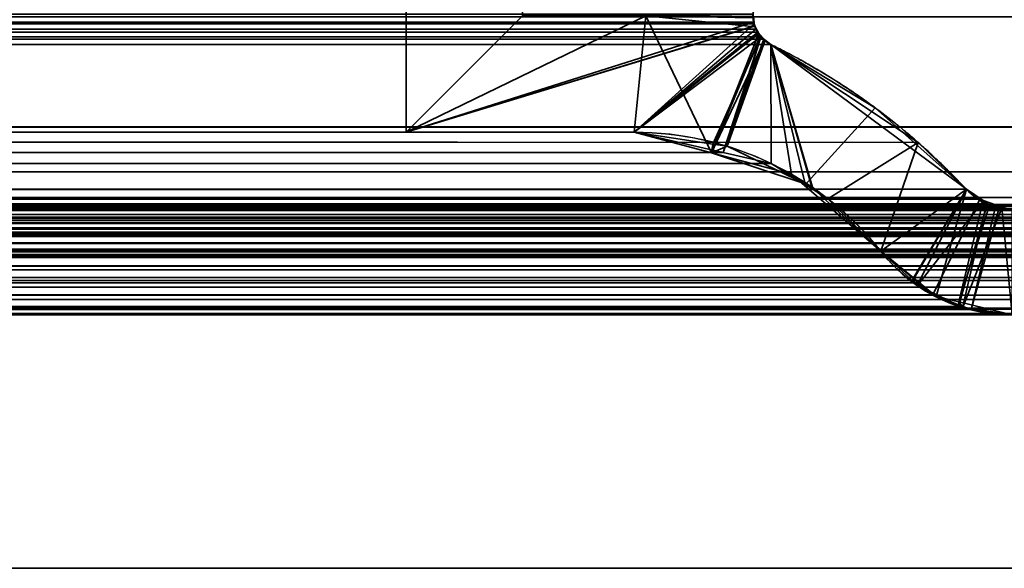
# Model space of a CAD drawing. Header units: millimetres. Extents: x -625 to 3625, y -115 to 71.
# Tile 434 of 656: x 1972.84 to 1979.62, y -2 to 1.77. Entities that reach past the tile are written whole.
import ezdxf

# ---------------------------------------------------------------- set-up
doc = ezdxf.new("R2010")
doc.units = ezdxf.units.MM
doc.layers.add('152', color=7, linetype='Continuous', true_color=0xffffff)

# ---------------------------------------------------------------- blocks, each defined once
blk = doc.blocks.new('UG_SURFACE_002')
at = {"layer": '152', "color": 252, "linetype": 'Continuous', "lineweight": 35}
for points in [[(2200, -31, 2234.9999), (2200, 69, 2234.9999), (800, 69, 2234.9999), (800, -31, 2234.9999)], [(950, -31, 2085), (950, 69, 2085), (2050, 69, 2085), (2050, -31, 2085)]]:
    blk.add_3dface(points, dxfattribs=at)
blk = doc.blocks.new('UG_SURFACE_083')
at = {"layer": '152', "color": 43, "linetype": 'Continuous', "lineweight": 35}
for points in [[(1016, -49, 2017), (1984, -49, 2017), (1984, 0, 2017), (1016, 0, 2017)], [(1081, 0, 948), (1107, 0, 951.5), (1984, 0, 2), (1016, 0, 2)], [(1107, 0, 1186.5), (1081, 0, 1190.0001), (1016, 0, 2017), (1984, 0, 2017)], [(1984, 0, 2017), (1984, 0, 2), (1107, 0, 951.5), (1107, 0, 1186.5)], [(1016, 0, 2), (1984, 0, 2), (1984, -2), (1016, -2)]]:
    blk.add_3dface(points, dxfattribs=at)
blk = doc.blocks.new('UG_SURFACE_087')
at = {"layer": '152', "color": 46, "linetype": 'Continuous', "lineweight": 35}
for points in [[(1024.5, 1, 2009.0001), (1024.5, 5, 2009.0001), (1975.5, 5, 2009.0001), (1975.5, 1, 2009.0001)], [(1976.3, 4.15, 2009.8), (1976.3, 1.8, 2009.8), (1975.5, 1, 2009.0001), (1975.5, 5, 2009.0001)], [(1018.1623, 2.3457, 2015.3377), (1012.8831, 0.55, 2020.6168), (1987.1169, 0.55, 2020.6168), (1981.8377, 2.3457, 2015.3377)], [(1016.1247, 1.0371, 2017.3752), (1018.3499, 1.794, 2015.1501), (1981.6501, 1.794, 2015.1501), (1983.8753, 1.0371, 2017.3752)], [(1977.8904, 1.758, 2011.3904), (1022.1125, 1.8139, 2011.3876), (1022.1102, 1.7611, 2011.3897)], [(1977.8904, 1.758, 2011.3904), (1977.8867, 1.8123, 2011.3866), (1022.1125, 1.8139, 2011.3876)], [(1977.1481, 1.8, 2010.648), (1977.8867, 1.8123, 2011.3866), (1977.8904, 1.758, 2011.3904), (1975.5, 1, 2009.0001)], [(1975.5, 1, 2009.0001), (1976.3, 1.8, 2009.8), (1977.1481, 1.8, 2010.648)], [(1022.0933, 1.7078, 2011.4067), (1022.0811, 1.6892, 2011.4188), (1977.919, 1.6894, 2011.4191)], [(1977.9056, 1.71, 2011.4057), (1022.1057, 1.7469, 2011.3943), (1022.0933, 1.7078, 2011.4067)], [(1022.0933, 1.7078, 2011.4067), (1977.919, 1.6894, 2011.4191), (1977.9056, 1.71, 2011.4057)], [(1022.1102, 1.7611, 2011.3897), (1022.1057, 1.7469, 2011.3943), (1977.8941, 1.7467, 2011.394)], [(1977.9056, 1.71, 2011.4057), (1977.8941, 1.7467, 2011.394), (1022.1057, 1.7469, 2011.3943)], [(1022.1102, 1.7611, 2011.3897), (1977.8941, 1.7467, 2011.394), (1977.8904, 1.758, 2011.3904)], [(1977.0696, 1, 2010.5696), (1975.5, 1, 2009.0001), (1977.8904, 1.758, 2011.3904), (1977.8941, 1.7467, 2011.394)], [(1977.8941, 1.7467, 2011.394), (1977.9056, 1.71, 2011.4057), (1977.0696, 1, 2010.5696)], [(1977.0696, 1, 2010.5696), (1977.9056, 1.71, 2011.4057), (1977.919, 1.6894, 2011.4191)], [(1977.9619, 1.6393, 2011.462), (1022.0381, 1.6394, 2011.462), (1021.9904, 1.603, 2011.5097)], [(1021.9904, 1.603, 2011.5097), (1978.0096, 1.603, 2011.5097), (1977.9619, 1.6393, 2011.462)], [(1022.0594, 1.6558, 2011.4405), (1022.0381, 1.6394, 2011.462), (1977.9619, 1.6393, 2011.462)], [(1977.941, 1.6552, 2011.441), (1022.0811, 1.6892, 2011.4188), (1022.0594, 1.6558, 2011.4405)], [(1022.0594, 1.6558, 2011.4405), (1977.9619, 1.6393, 2011.462), (1977.941, 1.6552, 2011.441)], [(1977.941, 1.6552, 2011.441), (1977.919, 1.6894, 2011.4191), (1022.0811, 1.6892, 2011.4188)], [(1977.919, 1.6894, 2011.4191), (1977.941, 1.6552, 2011.441), (1977.6807, 0.8603, 2011.1806), (1977.0696, 1, 2010.5696)], [(1977.6807, 0.8603, 2011.1806), (1977.941, 1.6552, 2011.441), (1977.9619, 1.6393, 2011.462)], [(1977.9619, 1.6393, 2011.462), (1978.0096, 1.603, 2011.5097), (1978.011, 0.7848, 2011.5111), (1977.6807, 0.8603, 2011.1806)], [(1021.9904, 1.603, 2011.5097), (1021.394, 1.2548, 2012.1059), (1979.0242, 0.9288, 2012.5241)], [(1979.0242, 0.9288, 2012.5241), (1978.0096, 1.603, 2011.5097), (1021.9904, 1.603, 2011.5097)], [(1978.0096, 1.603, 2011.5097), (1979.0242, 0.9288, 2012.5241), (1978.4026, 0.5415, 2011.9026), (1978.3, 0.6053, 2011.8001)], [(1978.3, 0.6053, 2011.8001), (1978.011, 0.7848, 2011.5111), (1978.0096, 1.603, 2011.5097)], [(1021.394, 1.2548, 2012.1059), (1020.6445, 0.6071, 2012.8555), (1979.3555, 0.6071, 2012.8555)], [(1021.394, 1.2548, 2012.1059), (1979.3555, 0.6071, 2012.8555), (1979.0242, 0.9288, 2012.5241)], [(1015.0595, 0.7232, 2018.4405), (1983.8753, 1.0371, 2017.3752), (1984.9201, 0.7283, 2018.4202)], [(1015.0595, 0.7232, 2018.4405), (1016.1247, 1.0371, 2017.3752), (1983.8753, 1.0371, 2017.3752)], [(1022.9304, 1, 2010.5696), (1977.0696, 1, 2010.5696), (1977.6807, 0.8603, 2011.1806), (1022.3193, 0.8603, 2011.1806)], [(1975.5, 1, 2009.0001), (1977.0696, 1, 2010.5696), (1022.9304, 1, 2010.5696), (1024.5, 1, 2009.0001)], [(1978.766, 0.1814, 2012.2659), (1978.4026, 0.5415, 2011.9026), (1979.0242, 0.9288, 2012.5241)], [(1979.0242, 0.9288, 2012.5241), (1979.3555, 0.6071, 2012.8555), (1979.0255, -0.0353, 2012.5256), (1978.766, 0.1814, 2012.2659)], [(1021.989, 0.7848, 2011.5111), (1022.3193, 0.8603, 2011.1806), (1977.6807, 0.8603, 2011.1806), (1978.011, 0.7848, 2011.5111)], [(1978.3, 0.6053, 2011.8001), (1021.7, 0.6053, 2011.8001), (1021.989, 0.7848, 2011.5111)], [(1978.011, 0.7848, 2011.5111), (1978.3, 0.6053, 2011.8001), (1021.989, 0.7848, 2011.5111)], [(1984.9201, 0.7283, 2018.4202), (1014.0034, 0.5033, 2019.4967), (1015.0595, 0.7232, 2018.4405)], [(1984.9201, 0.7283, 2018.4202), (1985.9966, 0.5033, 2019.4967), (1014.0034, 0.5033, 2019.4967)], [(1012.7767, 0.4902, 2020.7233), (1987.2233, 0.4902, 2020.7233), (1987.1169, 0.55, 2020.6168), (1012.8831, 0.55, 2020.6168)], [(1020.6445, 0.6071, 2012.8555), (1020.5504, 0.5422, 2012.9495), (1979.449, 0.5399, 2012.949)], [(1979.449, 0.5399, 2012.949), (1979.3555, 0.6071, 2012.8555), (1020.6445, 0.6071, 2012.8555)], [(1021.5974, 0.5415, 2011.9026), (1021.7, 0.6053, 2011.8001), (1978.3, 0.6053, 2011.8001), (1978.4026, 0.5415, 2011.9026)], [(1979.1249, -0.1183, 2012.625), (1979.0255, -0.0353, 2012.5256), (1979.3555, 0.6071, 2012.8555), (1979.449, 0.5399, 2012.949)], [(1012.751, 0.4757, 2020.7491), (1012.6908, 0.4058, 2020.8092), (1987.3092, 0.4058, 2020.8092)], [(1987.249, 0.4757, 2020.7491), (1987.2233, 0.4902, 2020.7233), (1012.7767, 0.4902, 2020.7233), (1012.751, 0.4757, 2020.7491)], [(1012.751, 0.4757, 2020.7491), (1987.3092, 0.4058, 2020.8092), (1987.249, 0.4757, 2020.7491)], [(1986.0231, 0.4969, 2019.5231), (1013.9332, 0.4744, 2019.5668), (1013.94, 0.4802, 2019.5601)], [(1986.0231, 0.4969, 2019.5231), (1986.0665, 0.4723, 2019.5665), (1013.9332, 0.4744, 2019.5668)], [(1013.94, 0.4802, 2019.5601), (1013.9835, 0.4961, 2019.5165), (1986.0169, 0.4984, 2019.5169)], [(1986.0169, 0.4984, 2019.5169), (1986.0231, 0.4969, 2019.5231), (1013.94, 0.4802, 2019.5601)], [(1013.9835, 0.4961, 2019.5165), (1014.0034, 0.5033, 2019.4967), (1985.9966, 0.5033, 2019.4967)], [(1985.9966, 0.5033, 2019.4967), (1986.0169, 0.4984, 2019.5169), (1013.9835, 0.4961, 2019.5165)], [(1979.5806, 0.4791, 2013.0806), (1020.4446, 0.4921, 2013.0553), (1020.3284, 0.4694, 2013.1717)], [(1020.3284, 0.4694, 2013.1717), (1979.6716, 0.4694, 2013.1717), (1979.5806, 0.4791, 2013.0806)], [(1020.4909, 0.5012, 2013.0091), (1020.4446, 0.4921, 2013.0553), (1979.5551, 0.4875, 2013.0551)], [(1979.5806, 0.4791, 2013.0806), (1979.5551, 0.4875, 2013.0551), (1020.4446, 0.4921, 2013.0553)], [(1979.4939, 0.5077, 2012.9938), (1020.5504, 0.5422, 2012.9495), (1020.4909, 0.5012, 2013.0091)], [(1020.4909, 0.5012, 2013.0091), (1979.5551, 0.4875, 2013.0551), (1979.4939, 0.5077, 2012.9938)], [(1979.4939, 0.5077, 2012.9938), (1979.449, 0.5399, 2012.949), (1020.5504, 0.5422, 2012.9495)], [(1978.4026, 0.5415, 2011.9026), (1021.234, 0.1814, 2012.2659), (1021.5974, 0.5415, 2011.9026)], [(1978.4026, 0.5415, 2011.9026), (1978.766, 0.1814, 2012.2659), (1021.234, 0.1814, 2012.2659)], [(1979.449, 0.5399, 2012.949), (1979.4939, 0.5077, 2012.9938), (1979.331, -0.1981, 2012.831), (1979.1249, -0.1183, 2012.625)], [(1979.3892, -0.2206, 2012.8891), (1979.331, -0.1981, 2012.831), (1979.4939, 0.5077, 2012.9938), (1979.5551, 0.4875, 2013.0551)], [(1979.5551, 0.4875, 2013.0551), (1979.5806, 0.4791, 2013.0806), (1979.3892, -0.2206, 2012.8891)], [(1979.6716, -0.2556, 2013.1717), (1979.3892, -0.2206, 2012.8891), (1979.5806, 0.4791, 2013.0806), (1979.6716, 0.4694, 2013.1717)], [(1013.8648, 0.3945, 2019.6352), (1013.8904, 0.4364, 2019.6097), (1986.1088, 0.4345, 2019.6087)], [(1986.1088, 0.4345, 2019.6087), (1986.1246, 0.4154, 2019.6247), (1013.8648, 0.3945, 2019.6352)], [(1986.1246, 0.4154, 2019.6247), (1013.8648, 0.3943, 2019.6352), (1013.8648, 0.3945, 2019.6352)], [(1986.1246, 0.4154, 2019.6247), (1986.1343, 0.3934, 2019.6342), (1013.8648, 0.3943, 2019.6352)], [(1986.1088, 0.4345, 2019.6087), (1013.8904, 0.4364, 2019.6097), (1013.8922, 0.4393, 2019.6078)], [(1013.8922, 0.4393, 2019.6078), (1013.9332, 0.4744, 2019.5668), (1986.0665, 0.4723, 2019.5665)], [(1986.0665, 0.4723, 2019.5665), (1986.0868, 0.4608, 2019.5868), (1013.8922, 0.4393, 2019.6078)], [(1986.0868, 0.4608, 2019.5868), (1986.1088, 0.4345, 2019.6087), (1013.8922, 0.4393, 2019.6078)], [(1015.4045, 0.4694, 2018.0955), (1014.7673, 0.3966, 2018.7328), (1985.2499, 0.3116, 2018.75)], [(1984.5955, 0.4694, 2018.0955), (1979.6716, 0.4694, 2013.1717), (1020.3284, 0.4694, 2013.1717), (1015.4045, 0.4694, 2018.0955)], [(1985.2499, 0.3116, 2018.75), (1984.5955, 0.4694, 2018.0955), (1015.4045, 0.4694, 2018.0955)], [(1012.6283, 0.2982, 2020.8716), (1987.3717, 0.2982, 2020.8716), (1987.337, 0.3736, 2020.8371)], [(1012.663, 0.3736, 2020.8371), (1012.6283, 0.2982, 2020.8716), (1987.337, 0.3736, 2020.8371)], [(1987.337, 0.3736, 2020.8371), (1987.3092, 0.4058, 2020.8092), (1012.6908, 0.4058, 2020.8092), (1012.663, 0.3736, 2020.8371)], [(1013.8512, 0.302, 2019.6488), (1013.852, 0.3417, 2019.6481), (1986.1482, 0.3415, 2019.6483)], [(1013.8547, 0.2867, 2019.6452), (1013.8512, 0.302, 2019.6488), (1986.1482, 0.3415, 2019.6483)], [(1986.1418, 0.3766, 2019.6419), (1013.852, 0.3417, 2019.6481), (1013.8521, 0.3501, 2019.6478)], [(1986.1418, 0.3766, 2019.6419), (1986.1482, 0.3415, 2019.6483), (1013.852, 0.3417, 2019.6481)], [(1013.8521, 0.3501, 2019.6478), (1013.8648, 0.3943, 2019.6352), (1986.1343, 0.3934, 2019.6342)], [(1986.1343, 0.3934, 2019.6342), (1986.1418, 0.3766, 2019.6419), (1013.8521, 0.3501, 2019.6478)], [(1986.1482, 0.3415, 2019.6483), (1986.1497, 0.3336, 2019.6497), (1013.8547, 0.2867, 2019.6452)], [(1985.2499, 0.3116, 2018.75), (1014.7429, 0.3877, 2018.7571), (1014.1171, 0.159, 2019.3827)], [(1014.7673, 0.3966, 2018.7328), (1014.7429, 0.3877, 2018.7571), (1985.2499, 0.3116, 2018.75)], [(1987.377, 0.2864, 2020.8771), (1012.623, 0.2864, 2020.8771), (1012.6039, 0.1906, 2020.8962)], [(1012.6039, 0.1906, 2020.8962), (1012.6046, 0.1777, 2020.8955), (1987.377, 0.2864, 2020.8771)], [(1987.3961, 0.1906, 2020.8962), (1987.377, 0.2864, 2020.8771), (1012.6046, 0.1777, 2020.8955)], [(1987.377, 0.2864, 2020.8771), (1987.3717, 0.2982, 2020.8716), (1012.6283, 0.2982, 2020.8716), (1012.623, 0.2864, 2020.8771)], [(1986.1497, 0.3336, 2019.6497), (1986.1461, 0.2862, 2019.6462), (1013.8547, 0.2867, 2019.6452)], [(1013.8608, 0.2602, 2019.6393), (1013.8547, 0.2867, 2019.6452), (1986.1461, 0.2862, 2019.6462)], [(1013.8608, 0.2602, 2019.6393), (1986.1461, 0.2862, 2019.6462), (1986.1459, 0.2837, 2019.6459)], [(1986.1459, 0.2837, 2019.6459), (1986.13, 0.2391, 2019.63), (1013.8608, 0.2602, 2019.6393)], [(1014.1171, 0.159, 2019.3827), (1985.8829, 0.159, 2019.3827), (1985.2499, 0.3116, 2018.75)], [(1013.8608, 0.2602, 2019.6393), (1986.13, 0.2391, 2019.63), (1986.1265, 0.2342, 2019.6266)], [(1986.1265, 0.2342, 2019.6266), (1013.8737, 0.2343, 2019.6261), (1013.8608, 0.2602, 2019.6393)], [(1013.8799, 0.2219, 2019.6199), (1013.8737, 0.2343, 2019.6261), (1986.1265, 0.2342, 2019.6266)], [(1013.8799, 0.2219, 2019.6199), (1986.1265, 0.2342, 2019.6266), (1986.0984, 0.1947, 2019.5985)], [(1013.8799, 0.2219, 2019.6199), (1986.0984, 0.1947, 2019.5985), (1986.0907, 0.1892, 2019.5906)], [(1986.0907, 0.1892, 2019.5906), (1013.9098, 0.1896, 2019.5901), (1013.8799, 0.2219, 2019.6199)], [(1012.6046, 0.1777, 2020.8955), (1987.3954, 0.1777, 2020.8955), (1987.3961, 0.1906, 2020.8962)], [(1987.3898, 0.0794, 2020.8898), (1012.6046, 0.1777, 2020.8955), (1012.6102, 0.0794, 2020.8898)], [(1987.3898, 0.0794, 2020.8898), (1987.3954, 0.1777, 2020.8955), (1012.6046, 0.1777, 2020.8955)], [(1013.9215, 0.177, 2019.5785), (1013.9098, 0.1896, 2019.5901), (1986.0907, 0.1892, 2019.5906)], [(1013.9543, 0.1612, 2019.5458), (1013.9215, 0.177, 2019.5785), (1986.0907, 0.1892, 2019.5906)], [(1986.0907, 0.1892, 2019.5906), (1986.0463, 0.1577, 2019.5463), (1013.9543, 0.1612, 2019.5458)], [(1013.9897, 0.1441, 2019.5103), (1013.9543, 0.1612, 2019.5458), (1986.0463, 0.1577, 2019.5463)], [(1013.9897, 0.1441, 2019.5103), (1986.0463, 0.1577, 2019.5463), (1986.0439, 0.1559, 2019.5439)], [(1014.0073, 0.1434, 2019.4926), (1013.9897, 0.1441, 2019.5103), (1986.0439, 0.1559, 2019.5439)], [(1986.0439, 0.1559, 2019.5439), (1985.9923, 0.1451, 2019.4924), (1014.0073, 0.1434, 2019.4926)], [(1014.0073, 0.1434, 2019.4926), (1985.9923, 0.1451, 2019.4924), (1985.9627, 0.1388, 2019.4628)], [(1014.0637, 0.1413, 2019.4364), (1014.0073, 0.1434, 2019.4926), (1985.9627, 0.1388, 2019.4628)], [(1014.0637, 0.1413, 2019.4364), (1985.9627, 0.1388, 2019.4628), (1985.934, 0.1461, 2019.434)], [(1985.934, 0.1461, 2019.434), (1014.0662, 0.1421, 2019.4337), (1014.0637, 0.1413, 2019.4364)], [(1014.0662, 0.1421, 2019.4337), (1985.934, 0.1461, 2019.434), (1985.8829, 0.159, 2019.3827)], [(1985.8829, 0.159, 2019.3827), (1014.1171, 0.159, 2019.3827), (1014.0662, 0.1421, 2019.4337)], [(1021.234, 0.1814, 2012.2659), (1978.766, 0.1814, 2012.2659), (1979.0255, -0.0353, 2012.5256), (1020.9745, -0.0353, 2012.5256)], [(1012.6102, 0.0794, 2020.8898), (1012.6187, 0.0537, 2020.8814), (1987.3813, 0.0537, 2020.8814), (1987.3898, 0.0794, 2020.8898)], [(1987.3567, -0.021, 2020.8566), (1012.6187, 0.0537, 2020.8814), (1012.6433, -0.021, 2020.8566)], [(1987.3567, -0.021, 2020.8566), (1987.3813, 0.0537, 2020.8814), (1012.6187, 0.0537, 2020.8814)], [(1012.6433, -0.021, 2020.8566), (1012.6737, -0.0658, 2020.8263), (1987.3263, -0.0658, 2020.8263), (1987.3567, -0.021, 2020.8566)], [(1987.2885, -0.1216, 2020.7884), (1012.6737, -0.0658, 2020.8263), (1012.7115, -0.1216, 2020.7884)], [(1987.2885, -0.1216, 2020.7884), (1987.3263, -0.0658, 2020.8263), (1012.6737, -0.0658, 2020.8263)], [(1020.8751, -0.1183, 2012.625), (1979.0255, -0.0353, 2012.5256), (1979.1249, -0.1183, 2012.625)], [(1020.8751, -0.1183, 2012.625), (1020.9745, -0.0353, 2012.5256), (1979.0255, -0.0353, 2012.5256)], [(1012.7115, -0.1216, 2020.7884), (1012.7506, -0.1513, 2020.7493), (1987.2494, -0.1513, 2020.7493), (1987.2885, -0.1216, 2020.7884)], [(1979.1249, -0.1183, 2012.625), (1020.669, -0.1981, 2012.831), (1020.8751, -0.1183, 2012.625)], [(1979.1249, -0.1183, 2012.625), (1979.331, -0.1981, 2012.831), (1020.669, -0.1981, 2012.831)], [(1987.1712, -0.2106, 2020.6711), (1012.7506, -0.1513, 2020.7493), (1012.8288, -0.2106, 2020.6711)], [(1987.1712, -0.2106, 2020.6711), (1987.2494, -0.1513, 2020.7493), (1012.7506, -0.1513, 2020.7493)], [(1020.6108, -0.2206, 2012.8891), (1979.331, -0.1981, 2012.831), (1979.3892, -0.2206, 2012.8891)], [(1020.6108, -0.2206, 2012.8891), (1020.669, -0.1981, 2012.831), (1979.331, -0.1981, 2012.831)], [(1012.8288, -0.2106, 2020.6711), (1012.8582, -0.2177, 2020.6418), (1987.1418, -0.2177, 2020.6418), (1987.1712, -0.2106, 2020.6711)], [(1012.9768, -0.2461, 2020.5233), (1987.0232, -0.2461, 2020.5233), (1987.1418, -0.2177, 2020.6418), (1012.8582, -0.2177, 2020.6418)], [(1013.0163, -0.2556, 2020.4837), (1986.9837, -0.2556, 2020.4837), (1987.0232, -0.2461, 2020.5233), (1012.9768, -0.2461, 2020.5233)], [(1979.6716, -0.2556, 2013.1717), (1986.9837, -0.2556, 2020.4837), (1013.0163, -0.2556, 2020.4837), (1020.3284, -0.2556, 2013.1717)], [(1979.3892, -0.2206, 2012.8891), (1020.3284, -0.2556, 2013.1717), (1020.6108, -0.2206, 2012.8891)], [(1979.3892, -0.2206, 2012.8891), (1979.6716, -0.2556, 2013.1717), (1020.3284, -0.2556, 2013.1717)]]:
    blk.add_3dface(points, dxfattribs=at)
blk = doc.blocks.new('UG_SURFACE_088')
at = {"layer": '152', "color": 46, "linetype": 'Continuous', "lineweight": 35}
for points in [[(1976.3, 4.15, -5), (1976.3, 1.8, -5), (1975.5, 1, -5), (1975.5, 5, -5)], [(1976.3, 1.8, 2009.8), (1976.3, 4.15, 2009.8), (1975.5, 5, 2009.0001), (1975.5, 1, 2009.0001)], [(1975.5, 1, 2009.0001), (1975.5, 5, 2009.0001), (1975.5, 5, -5), (1975.5, 1, -5)], [(1975.5, 1, -5), (1977.1481, 1.8, -5), (1977.8897, 1.795, -5), (1977.8974, 1.7329, -5)], [(1975.5, 1, -5), (1976.3, 1.8, -5), (1977.1481, 1.8, -5)], [(1977.1481, 1.8, 2010.648), (1976.3, 1.8, 2009.8), (1975.5, 1, 2009.0001), (1977.0696, 1, 2010.5696)], [(1977.0696, 1, 2010.5696), (1977.6015, 0.8578, 2011.1015), (1977.1481, 1.8, 2010.648)], [(1977.1481, 1.8, 2010.648), (1977.8998, 1.7244, 2011.3997), (1977.898, 1.7332, 2011.3978), (1977.8868, 1.7869, 2011.3866)], [(1977.9263, 1.6785, 2011.4262), (1977.8998, 1.7244, 2011.3997), (1977.1481, 1.8, 2010.648), (1977.6015, 0.8578, 2011.1015)], [(1977.8868, 1.7869, 2011.3866), (1977.8974, 1.7329, -5), (1977.8897, 1.795, -5)], [(1977.8868, 1.7869, 2011.3866), (1977.898, 1.7332, 2011.3978), (1977.8974, 1.7329, -5)], [(1977.8974, 1.7329, -5), (1977.8976, 1.7304, -5), (1975.5, 1, -5)], [(1977.0696, 1, -5), (1975.5, 1, -5), (1977.8976, 1.7304, -5), (1977.9277, 1.6783, -5)], [(1977.8976, 1.7304, -5), (1977.8974, 1.7329, -5), (1977.898, 1.7332, 2011.3978)], [(1977.9277, 1.6783, -5), (1977.8976, 1.7304, -5), (1977.898, 1.7332, 2011.3978)], [(1977.898, 1.7332, 2011.3978), (1977.8998, 1.7244, 2011.3997), (1977.9277, 1.6783, -5)], [(1977.8998, 1.7244, 2011.3997), (1977.9263, 1.6785, 2011.4262), (1977.9277, 1.6783, -5)], [(1977.9277, 1.6783, -5), (1977.9408, 1.6554, -5), (1977.0696, 1, -5)], [(1977.6094, 0.9185, -5), (1977.0696, 1, -5), (1977.9408, 1.6554, -5)], [(1977.6015, 0.8578, 2011.1015), (1977.9367, 1.6603, 2011.4367), (1977.9263, 1.6785, 2011.4262)], [(1977.9688, 1.635, 2011.4689), (1977.9367, 1.6603, 2011.4367), (1977.6015, 0.8578, 2011.1015)], [(1977.6015, 0.8578, 2011.1015), (1978.1508, 0.711, 2011.6508), (1978.0096, 1.603, 2011.5097), (1977.9688, 1.635, 2011.4689)], [(1977.9408, 1.6554, -5), (1977.7094, 0.9034, -5), (1977.6094, 0.9185, -5)], [(1977.7094, 0.9034, -5), (1977.9408, 1.6554, -5), (1977.9695, 1.6335, -5)], [(1978.2448, 0.645, -5), (1977.7094, 0.9034, -5), (1977.9695, 1.6335, -5), (1978.0096, 1.603, -5)], [(1977.9695, 1.6335, -5), (1977.9408, 1.6554, -5), (1977.9263, 1.6785, 2011.4262)], [(1977.9263, 1.6785, 2011.4262), (1977.9367, 1.6603, 2011.4367), (1977.9695, 1.6335, -5)], [(1977.9408, 1.6554, -5), (1977.9277, 1.6783, -5), (1977.9263, 1.6785, 2011.4262)], [(1977.9367, 1.6603, 2011.4367), (1977.9688, 1.635, 2011.4689), (1977.9695, 1.6335, -5)], [(1978.0096, 1.603, -5), (1977.9695, 1.6335, -5), (1977.9688, 1.635, 2011.4689)], [(1977.9688, 1.635, 2011.4689), (1978.0096, 1.603, 2011.5097), (1978.0096, 1.603, -5)], [(1979.3555, 0.6071, -5), (1978.0096, 1.603, -5), (1978.0096, 1.603, 2011.5097)], [(1978.0096, 1.603, 2011.5097), (1978.7285, 1.1672, 2012.2285), (1979.3555, 0.6071, -5)], [(1978.0096, 1.603, -5), (1978.2922, 0.6222, -5), (1978.2448, 0.645, -5)], [(1978.766, 0.1814, -5), (1978.2922, 0.6222, -5), (1978.0096, 1.603, -5), (1979.3555, 0.6071, -5)], [(1978.7285, 1.1672, 2012.2285), (1978.0096, 1.603, 2011.5097), (1978.1508, 0.711, 2011.6508), (1978.2404, 0.6339, 2011.7404)], [(1979.3555, 0.6071, 2012.8555), (1978.7285, 1.1672, 2012.2285), (1978.2404, 0.6339, 2011.7404), (1978.766, 0.1814, 2012.2659)], [(1978.7285, 1.1672, 2012.2285), (1979.3555, 0.6071, 2012.8555), (1979.3555, 0.6071, -5)], [(1975.5, 1, 2009.0001), (1975.5, 1, -5), (1977.0696, 1, -5), (1977.0696, 1, 2010.5696)], [(1977.6094, 0.9185, -5), (1977.6015, 0.8578, 2011.1015), (1977.0696, 1, 2010.5696)], [(1977.0696, 1, 2010.5696), (1977.0696, 1, -5), (1977.6094, 0.9185, -5)], [(1977.6015, 0.8578, 2011.1015), (1977.6094, 0.9185, -5), (1977.7094, 0.9034, -5)], [(1977.6015, 0.8578, 2011.1015), (1977.7094, 0.9034, -5), (1978.2448, 0.645, -5)], [(1978.2448, 0.645, -5), (1978.1508, 0.711, 2011.6508), (1977.6015, 0.8578, 2011.1015)], [(1978.2448, 0.645, -5), (1978.2404, 0.6339, 2011.7404), (1978.1508, 0.711, 2011.6508)], [(1978.2404, 0.6339, 2011.7404), (1978.2448, 0.645, -5), (1978.2922, 0.6222, -5)], [(1978.766, 0.1814, -5), (1978.766, 0.1814, 2012.2659), (1978.2404, 0.6339, 2011.7404)], [(1978.2404, 0.6339, 2011.7404), (1978.2922, 0.6222, -5), (1978.766, 0.1814, -5)], [(1979.3555, 0.6071, -5), (1978.9851, -0.0224, -5), (1978.766, 0.1814, -5)], [(1978.766, 0.1814, 2012.2659), (1978.9909, -0.0023, 2012.491), (1979.3555, 0.6071, 2012.8555)], [(1979.0189, -0.0539, -5), (1978.9851, -0.0224, -5), (1979.3555, 0.6071, -5), (1979.4708, 0.5254, -5)], [(1978.9909, -0.0023, 2012.491), (1979.147, -0.1298, 2012.6469), (1979.3555, 0.6071, 2012.8555)], [(1979.4704, 0.5292, 2012.9704), (1979.3555, 0.6071, 2012.8555), (1979.147, -0.1298, 2012.6469), (1979.3046, -0.1676, 2012.8045)], [(1979.4708, 0.5254, -5), (1979.3555, 0.6071, -5), (1979.3555, 0.6071, 2012.8555)], [(1979.3555, 0.6071, 2012.8555), (1979.4704, 0.5292, 2012.9704), (1979.4708, 0.5254, -5)], [(1979.4708, 0.5254, -5), (1979.4992, 0.5053, -5), (1979.3031, -0.191, -5), (1979.0189, -0.0539, -5)], [(1979.3301, -0.204, -5), (1979.3031, -0.191, -5), (1979.4992, 0.5053, -5), (1979.6016, 0.484, -5)], [(1979.3046, -0.1676, 2012.8045), (1979.5152, 0.4988, 2013.0153), (1979.4704, 0.5292, 2012.9704)], [(1979.6005, 0.4828, 2013.1006), (1979.5152, 0.4988, 2013.0153), (1979.3046, -0.1676, 2012.8045), (1979.6716, -0.2556, 2013.1717)], [(1979.6016, 0.484, -5), (1979.6716, 0.4694, -5), (1979.6716, -0.2556, -5), (1979.3301, -0.204, -5)], [(1979.6016, 0.484, -5), (1979.4992, 0.5053, -5), (1979.4704, 0.5292, 2012.9704)], [(1979.4704, 0.5292, 2012.9704), (1979.5152, 0.4988, 2013.0153), (1979.6016, 0.484, -5)], [(1979.4992, 0.5053, -5), (1979.4708, 0.5254, -5), (1979.4704, 0.5292, 2012.9704)], [(1979.5152, 0.4988, 2013.0153), (1979.6005, 0.4828, 2013.1006), (1979.6016, 0.484, -5)], [(1979.6716, 0.4694, -5), (1979.6016, 0.484, -5), (1979.6005, 0.4828, 2013.1006)], [(1979.6005, 0.4828, 2013.1006), (1979.6716, 0.4694, 2013.1717), (1979.6716, 0.4694, -5)], [(1979.6716, -0.2556, 2013.1717), (1979.6716, 0.4694, 2013.1717), (1979.6005, 0.4828, 2013.1006)], [(1978.9851, -0.0224, -5), (1978.9909, -0.0023, 2012.491), (1978.766, 0.1814, 2012.2659)], [(1978.766, 0.1814, 2012.2659), (1978.766, 0.1814, -5), (1978.9851, -0.0224, -5)], [(1979.147, -0.1298, 2012.6469), (1978.9909, -0.0023, 2012.491), (1978.9851, -0.0224, -5)], [(1979.147, -0.1298, 2012.6469), (1978.9851, -0.0224, -5), (1979.0189, -0.0539, -5)], [(1979.147, -0.1298, 2012.6469), (1979.0189, -0.0539, -5), (1979.3031, -0.191, -5)], [(1979.3031, -0.191, -5), (1979.3046, -0.1676, 2012.8045), (1979.147, -0.1298, 2012.6469)], [(1979.3046, -0.1676, 2012.8045), (1979.3031, -0.191, -5), (1979.3301, -0.204, -5)], [(1979.6716, -0.2556, -5), (1979.6716, -0.2556, 2013.1717), (1979.3046, -0.1676, 2012.8045)], [(1979.3046, -0.1676, 2012.8045), (1979.3301, -0.204, -5), (1979.6716, -0.2556, -5)]]:
    blk.add_3dface(points, dxfattribs=at)
blk = doc.blocks.new('UG_SURFACE_104')
at = {"layer": '152', "color": 31, "linetype": 'Continuous', "lineweight": 35}
for points in [[(2035.7499, -34.75, 2069.2501), (2035.7499, 50.25, 2069.2501), (964.25, 50.25, 2069.2501), (964.25, -34.75, 2069.2501)], [(1987.7501, 3.25, 2021.25), (1987.7501, -44.75, 2021.25), (1012.2499, -44.75, 2021.25), (1012.2499, 3.25, 2021.25)]]:
    blk.add_3dface(points, dxfattribs=at)
blk = doc.blocks.new('UG_SURFACE_106')
at = {"layer": '152', "color": 7, "linetype": 'Continuous', "lineweight": 35}
for points in [[(1012.2499, 2.75, 2021.25), (1012.2499, -44.75, 2021.25), (1987.7501, -44.75, 2021.25), (1987.7501, 2.75, 2021.25)], [(1987.5, 2.75, 2020.9999), (1987.5, -44.75, 2020.9999), (1012.5, -44.75, 2020.9999), (1012.5, 2.75, 2020.9999)]]:
    blk.add_3dface(points, dxfattribs=at)

msp = doc.modelspace()

# ---------------------------------------------------------------- linework, layer by layer
at = {"layer": '152', "color": 252, "linetype": 'Continuous', "lineweight": -3, "true_color": 0x939598}
for p, q in [((1975.5, 1, -5), (1975.5, 5, -5)), ((1975.5, 1, 2009), (1975.5, 5, 2009)), ((1975.5, 1, 2009), (1975.5, 5, 2009)), ((1021.9904, 1.603, 2011.5096), (1978.0096, 1.603, 2011.5096)), ((1978.0096, 1.603, 2011.5096), (1978.0096, 1.603, -5)), ((1016.1248, 1.0371, 2017.3752), (1983.8752, 1.0371, 2017.3752)), ((1977.0696, 1, 2010.5696), (1022.9304, 1, 2010.5696)), ((1975.5, 1, 2009), (1024.5, 1, 2009)), ((1975.5, 1, -5), (1975.5, 1, 2009)), ((1977.0696, 1, 2010.5696), (1975.5, 1, 2009)), ((1975.5, 1, 2009), (1977.0696, 1, 2010.5696)), ((1977.0696, 1, -5), (1975.5, 1, -5)), ((1977.0696, 1, -5), (1977.0696, 1, 2010.5696)), ((1987.1169, 0.55, 2020.6169), (1012.8831, 0.55, 2020.6169)), ((1020.6445, 0.6071, 2012.8555), (1979.3555, 0.6071, 2012.8555)), ((1979.3555, 0.6071, 2012.8555), (1979.3555, 0.6071, -5)), ((1014.0034, 0.5033, 2019.4966), (1985.9966, 0.5033, 2019.4966)), ((1015.4044, 0.4694, 2018.0956), (1984.5956, 0.4694, 2018.0956)), ((1020.3284, 0.4694, 2013.1716), (1979.6716, 0.4694, 2013.1716)), ((1014.1172, 0.159, 2019.3828), (1985.8828, 0.159, 2019.3828)), ((1978.766, 0.1814, 2012.266), (1021.234, 0.1814, 2012.266)), ((1978.766, 0.1814, -5), (1978.766, 0.1814, 2012.266)), ((1016, 0, 2017), (1984, 0, 2017)), ((1016, 0, 2), (1984, 0, 2)), ((1986.9836, -0.2556, 2020.4836), (1013.0164, -0.2556, 2020.4836)), ((1979.6716, -0.2556, 2013.1716), (1020.3284, -0.2556, 2013.1716))]:
    msp.add_line(p, q, dxfattribs=at)
for centre, radius, start, end in [((1978.1054, 1.8, -5), 0.2191, 107.42169, 244.05635), ((1977.0696, -1.167, -5), 2.167, 38.47978, 90), ((1979.6716, 0.9012, -5), 0.4318, 222.94367, 270)]:
    msp.add_arc(centre, radius, start, end, dxfattribs=at)
at = {"layer": '152', "color": 252, "linetype": 'Continuous', "lineweight": -3, "true_color": 0x939598, "extrusion": (0, 0, -1)}
for centre, radius, start, end in [((-1976.0105, -2.5061, 5), 4.5696, 115.94365, 137.05633), ((-1979.6716, 0.9012, 5), 1.1568, 270, 321.52022)]:
    msp.add_arc(centre, radius, start, end, dxfattribs=at)
at = {"layer": '152', "color": 252, "linetype": 'Continuous', "lineweight": -3, "true_color": 0x939598}
for points, knots in [([(1978.0398, 2.009, 2011.5398), (1978.0144, 2.0011, 2011.5144), (1977.9893, 1.988, 2011.4893), (1977.95, 1.9559, 2011.45), (1977.9343, 1.9388, 2011.4343), (1977.911, 1.9028, 2011.411), (1977.9023, 1.8846, 2011.4023), (1977.891, 1.8483, 2011.391), (1977.8877, 1.8303, 2011.3877), (1977.8857, 1.7942, 2011.3857), (1977.887, 1.7755, 2011.387), (1977.8937, 1.7411, 2011.3937), (1977.899, 1.7248, 2011.399), (1977.9151, 1.6892, 2011.4151), (1977.9274, 1.6707, 2011.4274), (1977.9613, 1.6322, 2011.4613), (1977.985, 1.6149, 2011.485), (1978.0096, 1.603, 2011.5096)], [0, 0, 0, 0, 0.183978, 0.183978, 0.319936, 0.319936, 0.426471, 0.426471, 0.516425, 0.516425, 0.606639, 0.606639, 0.693513, 0.693513, 0.816567, 0.816567, 1, 1, 1, 1]), ([(1978.0096, 1.603, 2011.5096), (1978.1103, 1.554, 2011.6103), (1978.21, 1.5009, 2011.71), (1978.4324, 1.3715, 2011.9324), (1978.5544, 1.2927, 2012.0544), (1978.7933, 1.1214, 2012.2933), (1978.9104, 1.0287, 2012.4104), (1979.138, 0.8289, 2012.638), (1979.2488, 0.7217, 2012.7488), (1979.3555, 0.6071, 2012.8555)], [0, 0, 0, 0, 0.209456, 0.209456, 0.472899, 0.472899, 0.736406, 0.736406, 1, 1, 1, 1]), ([(1977.0696, 1, 2010.5696), (1977.2339, 1, 2010.7339), (1977.3987, 0.9813, 2010.8987), (1977.7134, 0.9081, 2011.2134), (1977.8646, 0.8555, 2011.3646), (1978.146, 0.7198, 2011.646), (1978.2778, 0.6389, 2011.7778), (1978.5321, 0.4405, 2012.0321), (1978.6555, 0.3204, 2012.1555), (1978.766, 0.1814, 2012.266)], [0, 0, 0, 0, 0.269389, 0.269389, 0.523121, 0.523121, 0.756972, 0.756972, 1, 1, 1, 1]), ([(1979.3555, 0.6071, 2012.8555), (1979.3967, 0.5628, 2012.8967), (1979.4446, 0.53, 2012.9446), (1979.5221, 0.4949, 2013.0221), (1979.5512, 0.4855, 2013.0512), (1979.6107, 0.4727, 2013.1107), (1979.6412, 0.4694, 2013.1412), (1979.6716, 0.4694, 2013.1716)], [0, 0, 0, 0, 0.464963, 0.464963, 0.729235, 0.729235, 1, 1, 1, 1])]:
    msp.add_open_spline(points, degree=3, knots=knots, dxfattribs=at)
msp.add_rational_spline([(1978.0096, 1.603, 2011.5096), (1977.9543, 1.6299, 2011.4543), (1977.9005, 1.6822, 2011.4005), (1977.8824, 1.7549, 2011.3824), (1977.8915, 1.8776, 2011.3915), (1977.9202, 1.9469, 2011.4202), (1977.9812, 1.9906, 2011.4812), (1978.0398, 2.009, 2011.5398)], [1, 1, 0.980159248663, 1, 1, 0.980159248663, 1, 1], degree=4, knots=[0, 0, 0, 0, 0, 0.5, 0.5, 0.5, 1, 1, 1, 1, 1], dxfattribs=at)
for points, weights in [([(1979.3555, 0.6071, 2012.8555), (1979.0679, 0.9161, 2012.5679), (1978.7441, 1.1882, 2012.2441), (1978.3892, 1.4183, 2011.8892), (1978.0096, 1.603, 2011.5096)], [1, 0.991537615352, 0.988716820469, 0.991537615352, 1]), ([(1977.0696, 1, 2010.5696), (1977.5651, 1, 2011.0651), (1978.0448, 0.8539, 2011.5448), (1978.4577, 0.5693, 2011.9577), (1978.766, 0.1814, 2012.266)], [1, 0.950310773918, 0.933747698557, 0.950310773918, 1]), ([(1979.3555, 0.6071, 2012.8555), (1979.4168, 0.5412, 2012.9168), (1979.4942, 0.4937, 2012.9942), (1979.5817, 0.4694, 2013.0817), (1979.6716, 0.4694, 2013.1716)], [1, 0.958431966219, 0.944575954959, 0.958431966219, 1]), ([(1978.766, 0.1814, 2012.266), (1978.9306, -0.0257, 2012.4306), (1979.151, -0.1776, 2012.651), (1979.4071, -0.2556, 2012.9071), (1979.6716, -0.2556, 2013.1716)], [1, 0.950310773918, 0.933747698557, 0.950310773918, 1])]:
    msp.add_rational_spline(points, weights, degree=4, dxfattribs=at)
msp.add_open_spline([(1978.766, 0.1814, 2012.266), (1979.0118, -0.1279, 2012.5118), (1979.3441, -0.2556, 2012.8441), (1979.6716, -0.2556, 2013.1716)], degree=3, dxfattribs=at)

# ---------------------------------------------------------------- block references
for name in ['UG_SURFACE_083', 'UG_SURFACE_002', 'UG_SURFACE_104', 'UG_SURFACE_087', 'UG_SURFACE_088', 'UG_SURFACE_106']:
    msp.add_blockref(name, (0, 0), dxfattribs=at)

doc.saveas('drawing.dxf')
